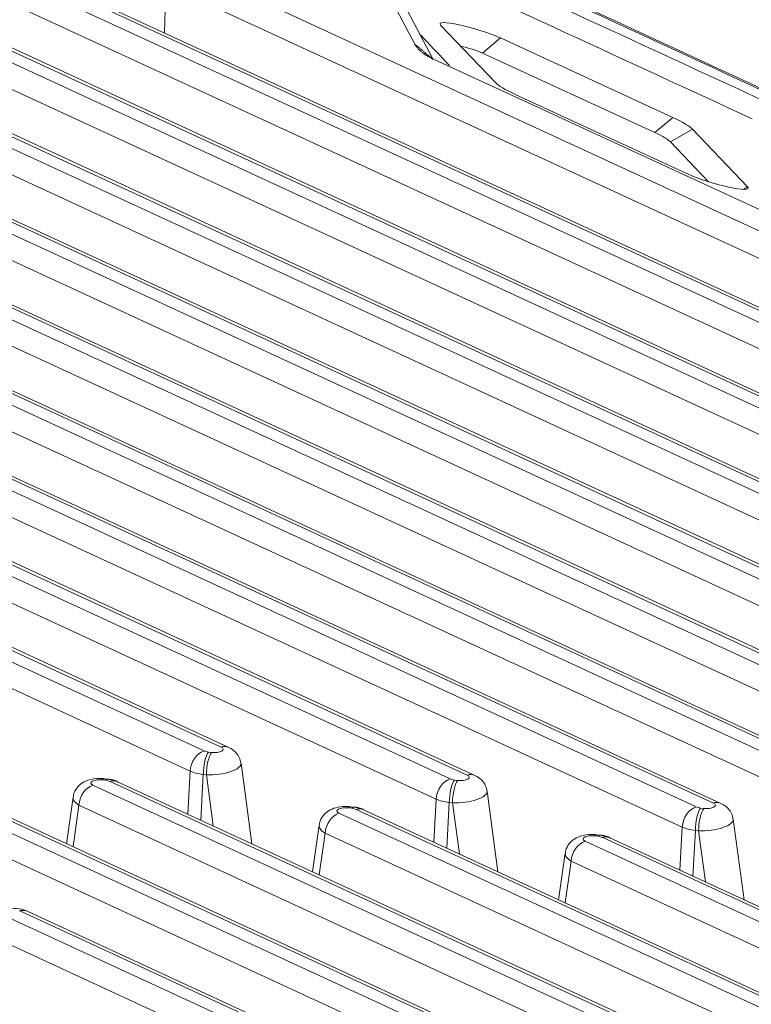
# Model space of a CAD drawing. Header units: millimetres. Extents: x 990 to 1809, y 0 to 562.
# Tile 518 of 550: x 1651 to 1671, y 189 to 216. Entities that reach past the tile are written whole.
import ezdxf

# ---------------------------------------------------------------- set-up
doc = ezdxf.new("R2010")
doc.units = ezdxf.units.MM
doc.layers.add('1', color=7, linetype='Continuous', true_color=0xffffff)

msp = doc.modelspace()

# ---------------------------------------------------------------- linework, layer by layer
at = {"layer": '1', "color": 7, "linetype": 'Continuous', "lineweight": 18}
for p, q in [((1661.931, 215.699), (1658.081, 223.038)), ((1658.589, 222.612), (1662.439, 215.273)), ((1643.535, 220.872), (1710.821, 189.833)), ((1711.297, 189.942), (1643.914, 221.025)), ((1711.506, 189.932), (1644.123, 221.015)), ((1710.434, 189.276), (1643.148, 220.314)), ((1704.453, 190.72), (1644.553, 218.351)), ((1704.662, 190.71), (1644.762, 218.341)), ((1644.174, 218.198), (1703.977, 190.611)), ((1655.416, 217.934), (1705.572, 194.797)), ((1703.59, 190.054), (1643.787, 217.64)), ((1655.015, 217.348), (1654.968, 216.013)), ((1705.171, 194.212), (1655.015, 217.348)), ((1664.173, 214.629), (1662.65, 216.23)), ((1697.609, 191.497), (1645.192, 215.677)), ((1697.819, 191.488), (1645.401, 215.668)), ((1663.813, 215.452), (1664.315, 215.869)), ((1664.315, 215.869), (1669.111, 213.657)), ((1644.813, 215.524), (1697.133, 191.389)), ((1663.813, 215.452), (1668.609, 213.239)), ((1700.091, 197.921), (1662.448, 215.285)), ((1696.746, 190.832), (1644.426, 214.967)), ((1669.516, 212.091), (1664.72, 214.303)), ((1668.609, 213.239), (1669.111, 213.657)), ((1669.046, 212.979), (1669.658, 213.331)), ((1669.658, 213.331), (1671.181, 211.731)), ((1690.765, 192.275), (1645.831, 213.003)), ((1690.975, 192.266), (1646.04, 212.994)), ((1669.046, 212.979), (1670.097, 211.875)), ((1645.452, 212.85), (1690.289, 192.167)), ((1689.902, 191.61), (1645.065, 212.293)), ((1671.064, 211.663), (1671.181, 211.731)), ((1646.091, 210.177), (1683.446, 192.945)), ((1683.921, 193.053), (1646.47, 210.33)), ((1684.131, 193.044), (1646.679, 210.32)), ((1683.058, 192.388), (1645.704, 209.619)), ((1646.73, 207.503), (1676.602, 193.723)), ((1677.078, 193.831), (1647.109, 207.656)), ((1677.287, 193.822), (1647.318, 207.646)), ((1676.215, 193.166), (1646.343, 206.945)), ((1670.234, 194.609), (1647.748, 204.982)), ((1670.443, 194.6), (1647.957, 204.973)), ((1647.369, 204.829), (1669.758, 194.501)), ((1669.371, 193.944), (1646.982, 204.272)), ((1663.39, 195.387), (1648.387, 202.308)), ((1663.599, 195.378), (1648.596, 202.299)), ((1648.008, 202.155), (1662.914, 195.279)), ((1662.527, 194.722), (1647.621, 201.598)), ((1648.647, 199.482), (1656.07, 196.057)), ((1656.546, 196.165), (1649.026, 199.634)), ((1656.756, 196.156), (1649.235, 199.625)), ((1655.683, 195.5), (1648.26, 198.924)), ((1656.192, 196.027), (1656.28, 196.017)), ((1657.4, 193.48), (1657.098, 195.714)), ((1655.619, 194.301), (1655.683, 195.5)), ((1656.047, 195.4), (1655.979, 194.135)), ((1656.135, 195.39), (1656.047, 195.4)), ((1656.326, 193.975), (1656.135, 195.39)), ((1652.979, 195.104), (1681.331, 182.026)), ((1653.333, 195.243), (1653.246, 195.253)), ((1653.39, 195.276), (1653.302, 195.286)), ((1681.758, 182.156), (1653.455, 195.213)), ((1681.968, 182.147), (1653.664, 195.203)), ((1663.036, 195.249), (1663.123, 195.239)), ((1664.244, 192.702), (1663.942, 194.936)), ((1652.428, 194.777), (1652.241, 193.48)), ((1652.592, 194.547), (1652.426, 193.395)), ((1680.944, 181.468), (1652.592, 194.547)), ((1662.462, 193.523), (1662.527, 194.722)), ((1662.891, 194.622), (1662.823, 193.357)), ((1662.979, 194.612), (1662.891, 194.622)), ((1663.17, 193.197), (1662.979, 194.612)), ((1678.656, 181.208), (1650.304, 194.287)), ((1678.865, 181.199), (1650.513, 194.278)), ((1659.823, 194.326), (1684.433, 182.974)), ((1660.177, 194.465), (1660.089, 194.475)), ((1660.234, 194.498), (1660.146, 194.508)), ((1684.861, 183.104), (1660.299, 194.435)), ((1685.07, 183.095), (1660.508, 194.425)), ((1669.879, 194.471), (1669.967, 194.461)), ((1649.925, 194.134), (1678.228, 181.078)), ((1659.271, 193.999), (1659.085, 192.702)), ((1671.088, 191.924), (1670.786, 194.158)), ((1659.436, 193.769), (1659.27, 192.617)), ((1684.046, 182.416), (1659.436, 193.769)), ((1667.077, 193.72), (1666.99, 193.73)), ((1669.306, 192.746), (1669.371, 193.944)), ((1669.735, 193.844), (1669.667, 192.579)), ((1669.822, 193.834), (1669.735, 193.844)), ((1670.014, 192.419), (1669.822, 193.834)), ((1677.841, 180.52), (1649.538, 193.577)), ((1666.667, 193.548), (1687.536, 183.921)), ((1667.021, 193.687), (1666.933, 193.697)), ((1687.963, 184.052), (1667.142, 193.657)), ((1688.173, 184.043), (1667.352, 193.647)), ((1666.115, 193.221), (1665.929, 191.924)), ((1666.279, 192.991), (1666.114, 191.839)), ((1687.148, 183.364), (1666.279, 192.991)), ((1675.553, 180.261), (1650.943, 191.613)), ((1675.763, 180.251), (1651.152, 191.604)), ((1650.564, 191.46), (1675.126, 180.13)), ((1674.739, 179.572), (1650.177, 190.903))]:
    msp.add_line(p, q, dxfattribs=at)
for centre, major_axis, ratio, start_param, end_param in [((1663.592, 215.984), (0.959, -0.284), 0.137844, 0.758597, 3.376591), ((1663.451, 215.509), (-0.479, 0.142), 0.137844, 3.90019, 5.280446), ((1666.528, 214.016), (2.397, -0.71), 0.137844, 3.376591, 3.90019), ((1667.304, 213.944), (2.397, -0.71), 0.137844, 0.234999, 0.758597), ((1667.163, 213.47), (-1.918, 0.568), 0.137844, 3.376591, 3.90019), ((1670.239, 211.976), (0.959, -0.284), 0.137844, 3.90019, 6.518184), ((1656.546, 195.702), (-0.209, -0.454), 0.718873, 3.141574, 3.712103), ((1656.07, 195.594), (-0.209, -0.454), 0.718873, 3.712103, 5.23054), ((1656.192, 195.563), (-0.056, -0.497), 0.268612, 3.541945, 5.077835), ((1656.265, 196.116), (0.25, 0), 0.37503, 3.82361, 4.416921), ((1656.28, 195.553), (-0.056, -0.497), 0.268612, 3.541945, 5.077835), ((1656.351, 196.107), (-0.252, 0.001), 0.373369, 1.285665, 3.827444), ((1656.351, 195.643), (0.748, 0.067), 0.327293, 4.389881, 6.297806), ((1656.265, 195.653), (-0.75, 0.027), 0.362012, 0.695884, 1.289195), ((1663.195, 195.329), (-0.252, 0.001), 0.373369, 1.285665, 3.827444), ((1663.39, 194.924), (-0.209, -0.454), 0.718873, 3.141574, 3.712103), ((1652.979, 194.641), (-0.209, -0.454), 0.718873, 3.712103, 5.23054), ((1653.174, 195.163), (-0.252, 0.001), 0.373369, 4.427258, 6.969037), ((1653.246, 194.79), (0.056, 0.497), 0.268612, 0.000685, 0.400352), ((1653.333, 194.78), (0.056, 0.497), 0.268612, 0.000446, 0.400352), ((1653.26, 195.153), (0.25, 0), 0.37503, 0.682018, 1.275329), ((1653.455, 194.749), (0.209, 0.454), 0.718873, 6.283167, 6.853696), ((1662.914, 194.816), (-0.209, -0.454), 0.718873, 3.712103, 5.23054), ((1663.036, 194.785), (-0.056, -0.497), 0.268612, 3.541945, 5.077835), ((1663.108, 195.338), (0.25, 0), 0.37503, 3.82361, 4.416921), ((1663.123, 194.775), (-0.056, -0.497), 0.268612, 3.541945, 5.077835), ((1663.195, 194.865), (0.748, 0.067), 0.327293, 4.389881, 6.297806), ((1653.174, 194.7), (-0.747, 0.071), 0.41943, 6.262861, 7.000731), ((1663.108, 194.875), (-0.75, 0.027), 0.362012, 0.695884, 1.289195), ((1670.038, 194.551), (-0.252, 0.001), 0.373369, 1.285665, 3.827444), ((1670.234, 194.146), (-0.209, -0.454), 0.718873, 3.141148, 3.712103), ((1659.823, 193.863), (-0.209, -0.454), 0.718873, 3.712103, 5.23054), ((1660.018, 194.385), (-0.252, 0.001), 0.373369, 4.427258, 6.969037), ((1660.089, 194.012), (0.056, 0.497), 0.268612, 0.000685, 0.400352), ((1660.177, 194.002), (0.056, 0.497), 0.268612, 0.000446, 0.400352), ((1660.104, 194.375), (0.25, 0), 0.37503, 0.682018, 1.275329), ((1660.299, 193.971), (0.209, 0.454), 0.718873, 6.283167, 6.853696), ((1669.758, 194.038), (-0.209, -0.454), 0.718873, 3.712103, 5.23054), ((1669.879, 194.007), (-0.056, -0.497), 0.268612, 3.541945, 5.077835), ((1669.952, 194.56), (0.25, 0), 0.37503, 3.82361, 4.416921), ((1669.967, 193.997), (-0.056, -0.497), 0.268612, 3.541945, 5.077835), ((1660.018, 193.922), (-0.747, 0.071), 0.41943, 6.262861, 7.000731), ((1670.038, 194.087), (0.748, 0.067), 0.327293, 4.389881, 6.297806), ((1666.933, 193.234), (0.056, 0.497), 0.268612, 0.000685, 0.400352), ((1667.021, 193.224), (0.056, 0.497), 0.268612, 0.000446, 0.400352), ((1669.952, 194.097), (-0.75, 0.027), 0.362012, 0.695884, 1.289195), ((1666.667, 193.085), (-0.209, -0.454), 0.718873, 3.712103, 5.23054), ((1666.862, 193.607), (-0.252, 0.001), 0.373369, 4.427258, 6.969037), ((1666.948, 193.597), (0.25, 0), 0.37503, 0.682018, 1.275329), ((1667.142, 193.193), (0.209, 0.454), 0.718873, 6.283167, 6.853696), ((1666.862, 193.144), (-0.747, 0.071), 0.41943, 6.262861, 7.000731), ((1650.943, 191.15), (0.209, 0.454), 0.718873, 0.000574, 0.57051)]:
    msp.add_ellipse(centre, major_axis=major_axis, ratio=ratio, start_param=start_param, end_param=end_param, dxfattribs=at)
for points, knots in [([(1693.81, 204.206), (1688.338, 206.731), (1677.093, 211.918), (1665.858, 217.101), (1660.087, 219.763)], [0, 0, 0, 0, 0.486786, 1, 1, 1, 1]), ([(1693.535, 204.29), (1684.944, 208.252), (1676.354, 212.215), (1665.214, 217.354), (1662.664, 218.53), (1660.113, 219.707)], [0, 0, 0, 0, 0.771084, 0.771084, 1, 1, 1, 1]), ([(1661.402, 218.844), (1664.44, 217.443), (1667.912, 215.842), (1671.383, 214.24), (1671.818, 214.04)], [0, 0, 0, 0, 0.874876, 1, 1, 1, 1]), ([(1657.093, 195.718), (1657.086, 195.773), (1657.059, 195.878), (1656.965, 196.014), (1656.858, 196.103), (1656.785, 196.143), (1656.756, 196.156)], [0, 0, 0, 0, 0.276669, 0.560183, 0.829685, 1, 1, 1, 1]), ([(1663.936, 194.94), (1663.93, 194.995), (1663.903, 195.1), (1663.809, 195.236), (1663.701, 195.325), (1663.629, 195.365), (1663.599, 195.378)], [0, 0, 0, 0, 0.276669, 0.560183, 0.829685, 1, 1, 1, 1]), ([(1653.302, 195.286), (1653.251, 195.292), (1653.113, 195.299), (1652.898, 195.271), (1652.685, 195.183), (1652.528, 195.039), (1652.445, 194.893), (1652.437, 194.806), (1652.437, 194.782)], [0, 0, 0, 0, 0.132949, 0.36652, 0.567654, 0.76545, 0.93715, 1, 1, 1, 1]), ([(1670.78, 194.162), (1670.774, 194.217), (1670.746, 194.322), (1670.653, 194.458), (1670.545, 194.547), (1670.473, 194.587), (1670.443, 194.6)], [0, 0, 0, 0, 0.276669, 0.560183, 0.829685, 1, 1, 1, 1]), ([(1660.146, 194.508), (1660.095, 194.514), (1659.957, 194.521), (1659.742, 194.493), (1659.529, 194.405), (1659.372, 194.261), (1659.289, 194.115), (1659.281, 194.028), (1659.281, 194.004)], [0, 0, 0, 0, 0.132949, 0.36652, 0.567654, 0.76545, 0.93715, 1, 1, 1, 1]), ([(1666.99, 193.73), (1666.939, 193.736), (1666.801, 193.743), (1666.586, 193.715), (1666.373, 193.627), (1666.216, 193.483), (1666.133, 193.337), (1666.125, 193.25), (1666.124, 193.226)], [0, 0, 0, 0, 0.132949, 0.36652, 0.567654, 0.76545, 0.93715, 1, 1, 1, 1]), ([(1651.152, 191.604), (1651.1, 191.627), (1650.964, 191.673), (1650.715, 191.695), (1650.461, 191.658), (1650.256, 191.567), (1650.105, 191.43), (1650.014, 191.258), (1650.002, 191.139), (1650.004, 191.08)], [0, 0, 0, 0, 0.117913, 0.297827, 0.481048, 0.623621, 0.7592, 0.887529, 1, 1, 1, 1])]:
    msp.add_open_spline(points, degree=3, knots=knots, dxfattribs=at)
for points, degree in [([(1660.9, 218.427), (1664.372, 216.825), (1667.844, 215.224), (1671.316, 213.622)], 3), ([(1662.9, 215.101), (1662.625, 215.39), (1662.349, 215.68), (1662.073, 215.97)], 3), ([(1662.439, 215.273), (1661.931, 215.699)], 1), ([(1662.448, 215.285), (1662.254, 215.374), (1661.99, 215.585), (1661.931, 215.699)], 2), ([(1653.664, 195.203), (1653.536, 195.261), (1653.39, 195.276)], 2), ([(1660.508, 194.425), (1660.38, 194.483), (1660.234, 194.498)], 2), ([(1667.352, 193.647), (1667.224, 193.705), (1667.077, 193.72)], 2)]:
    msp.add_open_spline(points, degree=degree, dxfattribs=at)

doc.saveas('drawing.dxf')
